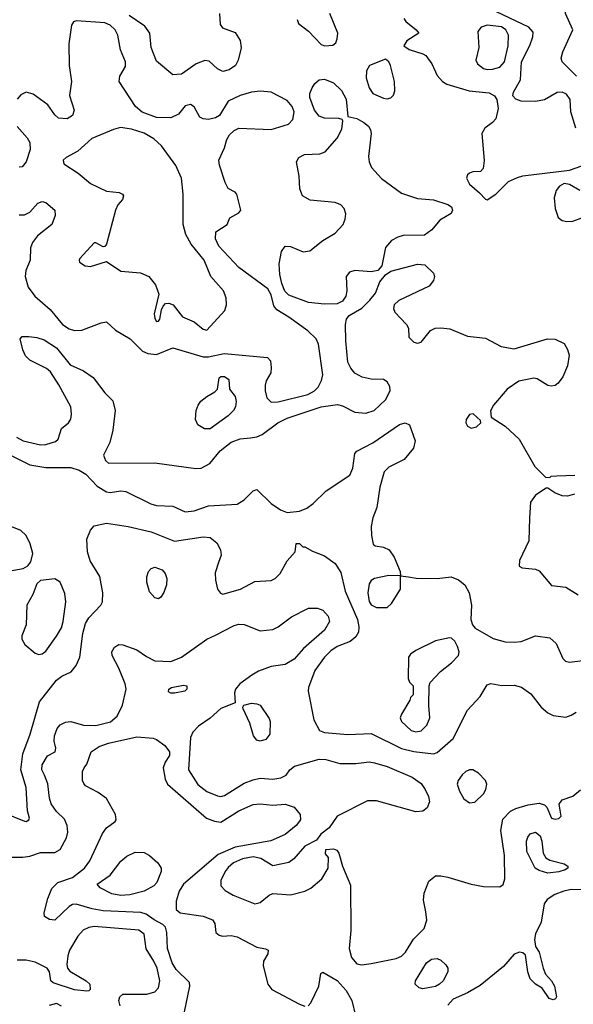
# Model space of a CAD drawing. Extents: x 1173029 to 1307123, y 522559 to 678521.
# Tile 464 of 623: x 1214589 to 1217687, y 638023 to 643531. Entities that reach past the tile are written whole.
import ezdxf

# ---------------------------------------------------------------- set-up
doc = ezdxf.new("R2010")
doc.units = 0

msp = doc.modelspace()

# ---------------------------------------------------------------- linework, layer by layer
at = {"layer": '0CON10XD'}
for points in [[(1217704.6, 643215), (1217623.8, 643295), (1217619.6, 643315), (1217628.3, 643351.7), (1217684, 643475), (1217643.3, 643565), (1217643.4, 643623.4), (1217658.9, 643665), (1217705, 643699.1)], [(1217700.8, 642925), (1217673.2, 643015), (1217668.5, 643085), (1217649.4, 643115), (1217625, 643126.5), (1217595.7, 643124.3), (1217525, 643082), (1217475, 643073.1), (1217395, 643075.7), (1217365, 643086), (1217348.8, 643105), (1217352, 643125), (1217391.4, 643195), (1217396.9, 643295), (1217443.4, 643386.6), (1217460.4, 643435), (1217462.1, 643462.1), (1217438.7, 643488.7), (1217257.8, 643575)], [(1215995, 641391.2), (1216035, 641393.7), (1216201.9, 641435), (1216238.2, 641455), (1216258.2, 641475), (1216277.1, 641512.9), (1216284.6, 641545), (1216260.5, 641715), (1216246.9, 641745), (1216200.4, 641790.4), (1216095, 641867.3), (1216027.5, 641907.5), (1216010.8, 641930.8), (1215995, 641991.2), (1215976.7, 642025), (1215815, 642144.5), (1215703.8, 642265), (1215684.2, 642305.8), (1215686.2, 642343.8), (1215750, 642385), (1215765, 642422.5), (1215815, 642450), (1215826.2, 642465), (1215803.8, 642555), (1215795, 642566.7), (1215755, 642587.5), (1215739.3, 642620.7), (1215706.6, 642716.6), (1215703.3, 642745), (1215735.6, 642815), (1215748.3, 642861.7), (1215763.6, 642886.4), (1215788.3, 642911.7), (1215815.7, 642924.3), (1215995, 642916.9), (1216092.9, 642947.1), (1216116.4, 642973.6), (1216125.3, 643015), (1216113.1, 643045), (1216085, 643079.2), (1215995, 643126.4), (1215935, 643130.9), (1215886.7, 643125), (1215823, 643107), (1215754.5, 643075.5), (1215706.2, 642995), (1215685, 642981.9), (1215645, 642973.6), (1215615, 642976.5), (1215596.2, 642986.2), (1215565, 643043.8), (1215545, 643057.5), (1215515, 643048.6), (1215476.8, 643003.2), (1215435, 642982.1), (1215355, 642983.4), (1215273.4, 643013.4), (1215236.9, 643045), (1215146, 643185), (1215149.2, 643215), (1215180.6, 643269.4), (1215181.5, 643295), (1215152, 643362), (1215138.5, 643445), (1215122.9, 643475), (1215095, 643501.1), (1215065, 643514), (1214905.8, 643524.2), (1214890.5, 643519.5), (1214879.2, 643500.8), (1214863.4, 643396.6), (1214865.3, 643275.3), (1214878.6, 643185), (1214867.3, 643107.3), (1214893.8, 643025), (1214884.1, 642995.9), (1214855, 642976.7), (1214805, 642980), (1214785, 642998.8), (1214745.4, 643055.4), (1214664, 643114), (1214625, 643125.5), (1214595, 643110.5), (1214574.3, 643085.7)], [(1215707.5, 643565), (1215710.8, 643505), (1215723.8, 643485), (1215795, 643460), (1215822.5, 643415), (1215827.2, 643372.8), (1215810.5, 643305), (1215795.6, 643275), (1215760.2, 643249.8), (1215725, 643241.2), (1215695.8, 643255.8), (1215648.1, 643298.1), (1215625, 643303.6), (1215575.4, 643284.6), (1215495, 643227.1), (1215445, 643222.9), (1215355, 643299.2), (1215323.8, 643375), (1215317.1, 643455), (1215289.6, 643495), (1215200.9, 643555)], [(1216141.5, 643531.5), (1216149.7, 643509.7), (1216205, 643466.9), (1216275, 643391.9), (1216295.6, 643384.4), (1216341.7, 643388.3), (1216358.3, 643401.7), (1216366.1, 643423.9), (1216369.2, 643455), (1216324.5, 643565)], [(1216738.3, 643538.3), (1216750.2, 643520.2), (1216806.7, 643475), (1216822.5, 643455), (1216755, 643413.3), (1216737.5, 643385), (1216767.5, 643365), (1216845, 643340.8), (1216860.6, 643330.6), (1216894.5, 643284.5), (1216925, 643218.8), (1216955.5, 643185.5), (1216979.8, 643169.8), (1217103.7, 643133.7), (1217215, 643121.5), (1217245.3, 643105.3), (1217258.9, 643085), (1217266.1, 643035), (1217253.5, 642976.5), (1217234.7, 642955.3), (1217192.5, 642925), (1217175.6, 642894.4), (1217187.3, 642742.7), (1217181.7, 642698.3), (1217168, 642682), (1217125, 642680.5), (1217105, 642672.2), (1217095, 642664), (1217088.9, 642645), (1217105, 642610.8), (1217162.7, 642562.7), (1217195, 642526.7), (1217205, 642523.3)], [(1217205, 643252.2), (1217235, 643254.1), (1217276.5, 643265), (1217302.3, 643295), (1217322.7, 643385), (1217323.7, 643445), (1217308.6, 643475), (1217285, 643491.6), (1217205, 643501.1), (1217171.3, 643488.7), (1217152.3, 643465), (1217158.9, 643375), (1217142.1, 643305), (1217151.5, 643285), (1217185, 643258.7), (1217205, 643252.2)], [(1216645, 643088.5), (1216665, 643094.4), (1216680.6, 643109.4), (1216687.5, 643132.5), (1216685.4, 643185), (1216664.6, 643274.6), (1216655, 643296.2), (1216635, 643310), (1216545.6, 643274.4), (1216529.4, 643245), (1216527.5, 643205), (1216545, 643150), (1216565, 643118.1), (1216625, 643091.8), (1216645, 643088.5)], [(1216295, 641939.6), (1216205, 641948.8), (1216095, 641990), (1216072.9, 642012.9), (1216056.3, 642055), (1216043.9, 642106.1), (1216040, 642165), (1216054.4, 642235), (1216075, 642264.2), (1216105, 642263.1), (1216175, 642233.1), (1216212.8, 642237.2), (1216285, 642295.7), (1216355, 642337.1), (1216398.6, 642385), (1216410, 642415), (1216412.9, 642445), (1216404.2, 642475), (1216385.4, 642495.4), (1216355, 642507.8), (1216215, 642521.2), (1216171.9, 642545), (1216156.4, 642585), (1216152.7, 642655), (1216138.1, 642735), (1216150, 642760), (1216182.6, 642777.4), (1216268.8, 642781.2), (1216297.3, 642792.7), (1216365, 642868), (1216390.6, 642919.4), (1216397.5, 642965), (1216393, 642973), (1216375, 642978.8), (1216295, 642979.6), (1216265, 642991.5), (1216238.9, 643025), (1216212.1, 643095), (1216212.6, 643117.4), (1216225, 643150), (1216240.6, 643175), (1216265, 643194.4), (1216295, 643198.1), (1216345, 643176.9), (1216388.6, 643135), (1216415, 643086.7), (1216425, 642990), (1216475, 642977.5), (1216515, 642955.7), (1216540, 642935), (1216552, 642915), (1216556, 642895), (1216540.8, 642765), (1216544, 642735), (1216558, 642705), (1216612.8, 642642.8), (1216725, 642561.5), (1216815, 642531.5), (1216905, 642524.2), (1216985, 642497.5), (1217005, 642483.8), (1217011.4, 642465), (1217002.6, 642447.4), (1216940.5, 642409.5), (1216895.4, 642354.6), (1216853.6, 642326.4), (1216735, 642323.4), (1216704.8, 642315.2), (1216670, 642295), (1216635, 642256), (1216615.8, 642154.2), (1216592.9, 642127.1), (1216555, 642120.5), (1216465, 642127.8), (1216435, 642119.2), (1216415.7, 642095), (1216418.9, 642015), (1216414.3, 641985), (1216395, 641956), (1216365, 641941.4), (1216295, 641939.6)], [(1214573.7, 642933.7), (1214629.9, 642869.9), (1214645, 642843.8), (1214646.6, 642805), (1214624.5, 642735.5), (1214602.3, 642707.7), (1214585, 642706)], [(1215635, 641794.2), (1215737.5, 641905), (1215745.7, 641935), (1215744.4, 641975), (1215729.5, 642015), (1215658.2, 642095), (1215620.4, 642185), (1215548.2, 642275), (1215518.7, 642328.7), (1215503.5, 642385), (1215504.2, 642555), (1215494.7, 642645), (1215462.9, 642715), (1215382.5, 642825), (1215339.5, 642865), (1215285, 642896.3), (1215215, 642918.6), (1215152.8, 642927.2), (1215112.7, 642917.3), (1214992.9, 642867.1), (1214913.7, 642796.3), (1214849.2, 642760.8), (1214831.4, 642745), (1214835.7, 642725), (1214915, 642673.3), (1214985.4, 642615.4), (1215075, 642572.5), (1215145, 642564), (1215163.3, 642555), (1215168.8, 642545), (1215163.8, 642525), (1215138, 642495), (1215124, 642465), (1215074.1, 642275.9), (1215065, 642262.5), (1215055, 642260), (1215015, 642282.5), (1215005, 642282.5), (1214925.8, 642195), (1214920.8, 642185), (1214924, 642175), (1214954.6, 642154.6), (1214985, 642150.5), (1215075, 642177.5), (1215155, 642124.2), (1215265, 642114.7), (1215310.6, 642095), (1215348.5, 642048.5), (1215368, 641995), (1215342, 641885), (1215345, 641860), (1215355, 641843.3), (1215366.1, 641843.9), (1215373.3, 641855), (1215381.7, 641908.3), (1215390.8, 641929.2), (1215405, 641943.3), (1215424.1, 641945.9), (1215447.5, 641935), (1215499.3, 641869.3), (1215565, 641840.5), (1215615, 641800), (1215635, 641794.2)], [(1217205, 642523.3), (1217252.5, 642555), (1217325, 642626.7), (1217375, 642648), (1217405, 642656.9), (1217665, 642689.6), (1217765.9, 642724.1)], [(1217722.9, 642575), (1217665, 642609.5), (1217635, 642614.4), (1217609.6, 642600.4), (1217590, 642575), (1217580.5, 642535), (1217584.5, 642474.5), (1217601.2, 642425), (1217625, 642408), (1217651.2, 642401.2), (1217683.9, 642403.9), (1217735, 642422)], [(1214585, 642439.2), (1214615, 642439.4), (1214645, 642454.2), (1214690, 642505), (1214715, 642514.4), (1214735, 642508.1), (1214785.8, 642465), (1214787.5, 642435), (1214769.2, 642385), (1214687.3, 642322.7), (1214659.4, 642285), (1214649.4, 642255), (1214646.9, 642185), (1214622.8, 642127.2), (1214619.6, 642095), (1214635.5, 642035), (1214673.3, 641985), (1214759.3, 641909.3), (1214828.1, 641825), (1214865, 641800.9), (1214895, 641791.9), (1214935.9, 641794.1), (1215045, 641835.6), (1215075, 641840), (1215123.9, 641793.9), (1215207.1, 641745), (1215275, 641677.5), (1215305, 641663.3), (1215355, 641658.9), (1215445, 641695.5), (1215615, 641645.3), (1215645, 641645.3), (1215733.6, 641663.6), (1215975, 641641.4), (1215992.8, 641622.8), (1215996.7, 641585), (1215993.3, 641555), (1215968.7, 641511.3), (1215963, 641487), (1215961.7, 641455), (1215972.3, 641415), (1215995, 641391.2)], [(1214571.2, 641195), (1214608.8, 641175), (1214705, 641152.4), (1214735.3, 641154.7), (1214788.5, 641171.5), (1214804.3, 641185), (1214822, 641245), (1214861.2, 641275), (1214874.3, 641295.7), (1214879.4, 641325), (1214874.5, 641365), (1214808.3, 641488.3), (1214760.3, 641560.3), (1214739.4, 641579.4), (1214645, 641625.7), (1214620.6, 641650.6), (1214605.6, 641685), (1214592, 641745), (1214602, 641758), (1214639.1, 641759.1), (1214685, 641753.5), (1214725, 641740.9), (1214795, 641695.8), (1214870.9, 641600.9), (1214945, 641566.7), (1215000.1, 641530.1), (1215065, 641444.5), (1215108.9, 641398.9), (1215122.9, 641345), (1215109.1, 641235), (1215093.5, 641166.5), (1215058.2, 641095), (1215068.2, 641065), (1215085, 641050), (1215345, 641051.8), (1215575, 641021.1), (1215605, 641023.1), (1215652.4, 641047.6), (1215710.2, 641119.8), (1215771.5, 641168.5), (1215822.8, 641187.2), (1215881.1, 641191.1), (1215915, 641197.3), (1215945, 641211.2), (1216033.3, 641275), (1216085, 641301.6), (1216275, 641365.3), (1216367.6, 641377.6), (1216395, 641371.5), (1216464.6, 641334.6), (1216525, 641329.2), (1216571.9, 641345), (1216635, 641404.4), (1216661.5, 641455), (1216659.2, 641479.2), (1216645.4, 641505.4), (1216625, 641518.6), (1216555, 641520.5), (1216505, 641530.6), (1216465, 641554.3), (1216441.7, 641581.7), (1216425.3, 641615), (1216414, 641735), (1216411.1, 641825), (1216417.5, 641855), (1216433.2, 641876.8), (1216503, 641917), (1216548.3, 641961.7), (1216579.4, 642000.6), (1216603.8, 642065), (1216636.1, 642103.9), (1216665.6, 642124.4), (1216815, 642163.3), (1216855, 642159.2), (1216905, 642113.3), (1216910, 642095), (1216905, 642072.5), (1216880.3, 642039.7), (1216709.7, 641960.3), (1216684.3, 641935), (1216681.4, 641915), (1216687.1, 641895), (1216753.8, 641825), (1216763.8, 641805), (1216766.7, 641755), (1216795, 641726.2), (1216815, 641722), (1216835, 641726.2), (1216887, 641793), (1216914.3, 641805.7), (1216945, 641807.5), (1216995, 641801.1), (1217095, 641761.2), (1217195, 641750), (1217282.6, 641702.6), (1217355, 641690), (1217542.5, 641745), (1217585, 641744.3), (1217635, 641718.8), (1217655, 641686.2), (1217662.9, 641655), (1217653.6, 641595), (1217627.5, 641532.5), (1217602.7, 641497.3), (1217585, 641484.4), (1217565, 641480), (1217545, 641485.4), (1217485, 641521.8), (1217465, 641525.4), (1217381.1, 641508.9), (1217316.9, 641465), (1217240.8, 641375), (1217223.8, 641343.8), (1217227, 641307), (1217305, 641257.1), (1217383.5, 641185), (1217471.3, 641031.3), (1217531.7, 640971.7), (1217555, 640970), (1217563, 640977), (1217595, 640980), (1217695, 640982.5)], [(1215621.9, 641241.9), (1215585.4, 641265.4), (1215572.7, 641295), (1215575.4, 641345), (1215586.8, 641375), (1215603.1, 641396.9), (1215635, 641422.7), (1215681.5, 641448.5), (1215695.6, 641464.4), (1215705, 641526.7), (1215715, 641535.6), (1215735, 641535.7), (1215758.3, 641518.3), (1215763.3, 641465), (1215793.9, 641423.9), (1215799.2, 641395), (1215795.6, 641365), (1215785.3, 641344.7), (1215755, 641315.6), (1215655, 641242.5), (1215621.9, 641241.9)], [(1217115, 641246.2), (1217145, 641253.3), (1217170, 641275), (1217168.3, 641288.3), (1217125.9, 641325.9), (1217105, 641322.5), (1217086.4, 641293.6), (1217086.2, 641275), (1217095, 641257.5), (1217115, 641246.2)], [(1214529, 641099), (1214645, 641040), (1214735, 641026.7), (1214875, 641025.4), (1214921.3, 641011.3), (1214959.1, 640989.1), (1215022.1, 640922.1), (1215075, 640889.1), (1215095, 640886.4), (1215155, 640895.5), (1215181.7, 640891.7), (1215322.6, 640822.6), (1215355, 640813.3), (1215445, 640808.9), (1215515, 640777.3), (1215565, 640782.9), (1215645, 640811.2), (1215805, 640820), (1215845.3, 640844.7), (1215895, 640895.8), (1215915, 640902.5), (1215995, 640824.4), (1216048.8, 640788.8), (1216085, 640773.8), (1216155, 640780.9), (1216195, 640798.5), (1216230.6, 640825), (1216304.4, 640895), (1216436.7, 640983.3), (1216452.3, 641022.3), (1216463.8, 641105), (1216475, 641116.7), (1216565, 641164), (1216715, 641265.8), (1216745, 641275.8), (1216770, 641265), (1216801.2, 641175), (1216793.3, 641135), (1216739.4, 641070.6), (1216655, 641028), (1216628.7, 641001.3), (1216603.8, 640915), (1216587.6, 640802.4), (1216564.2, 640745), (1216556.2, 640695), (1216556.7, 640645), (1216567, 640597), (1216577.5, 640587.5), (1216625, 640580), (1216656, 640565), (1216684.2, 640525), (1216717.5, 640445), (1216720, 640420), (1216763.9, 640413.9), (1216807.3, 640407.3), (1216925.4, 640404.6), (1217004.1, 640414.1), (1217045, 640398), (1217080.3, 640370.3), (1217104.2, 640325), (1217117.8, 640255), (1217114, 640175), (1217122, 640145), (1217137.6, 640127.6), (1217238.7, 640068.7), (1217305, 640051.6), (1217355, 640048.2), (1217395, 640052.9), (1217475, 640084.3), (1217555, 640073.1), (1217590.7, 640040.7), (1217627.4, 639957.4), (1217642.9, 639942.9), (1217665, 639936.2), (1217995, 639977.3)], [(1217693, 640877), (1217655, 640865.8), (1217625, 640868), (1217584.1, 640884.1), (1217545, 640910), (1217535, 640910), (1217475, 640871.2), (1217447.5, 640832.5), (1217441.8, 640745), (1217438.7, 640615), (1217386, 640505), (1217383.8, 640473.8), (1217400, 640465), (1217475, 640456.7), (1217495, 640448.1), (1217565, 640366), (1217645, 640355.8), (1217713.1, 640313.1)], [(1214505, 639092.3), (1214615, 639048), (1214625, 639046.2), (1214640, 639055), (1214643.8, 639065), (1214633.1, 639105), (1214624, 639235), (1214594.8, 639335), (1214606.9, 639425), (1214646.7, 639535), (1214698.6, 639715), (1214795, 639836.2), (1214825, 639859.1), (1214877, 639883), (1214905, 639918.6), (1214925.9, 639965), (1214942.2, 640097.8), (1214956.6, 640153.4), (1214974.7, 640185.3), (1215041.9, 640255), (1215051.9, 640275), (1215053.1, 640325), (1215036.3, 640416.3), (1214983, 640503), (1214967.5, 640555), (1214964.7, 640625.3), (1214984.1, 640675.9), (1215005, 640699.4), (1215075, 640715.4), (1215195, 640696.5), (1215325, 640665.3), (1215455, 640612.9), (1215615, 640637.3), (1215654.5, 640634.5), (1215692.5, 640605), (1215712.2, 640565), (1215715.4, 640535), (1215700.8, 640495), (1215682.8, 640437.2), (1215684, 640395), (1215695.5, 640345), (1215712.2, 640322.2), (1215725, 640316.7), (1215825, 640344.6), (1215905, 640388.9), (1215995, 640394.4), (1216018.8, 640405), (1216046.8, 640433.2), (1216085, 640503.8), (1216130, 640555), (1216135, 640600), (1216155, 640600), (1216172.5, 640582.5), (1216185, 640582.5), (1216227, 640557), (1216295, 640532.2), (1216355, 640488.1), (1216385, 640438), (1216410, 640335), (1216479.3, 640175), (1216487.3, 640135), (1216484.4, 640105.6), (1216470.6, 640079.4), (1216438.2, 640051.8), (1216365, 640024.1), (1216329, 640001), (1216293.8, 639965), (1216240.3, 639889.7), (1216204.2, 639795), (1216202.5, 639775), (1216235.5, 639615), (1216266, 639555), (1216295, 639543.5), (1216425, 639533.1), (1216555, 639537.9), (1216725, 639453.2), (1216795, 639436.8), (1216905, 639424.4), (1216925, 639431.4), (1217015, 639510), (1217095, 639669.2), (1217165.5, 639744.5), (1217205, 639810), (1217225, 639816.7), (1217287, 639807), (1217355, 639808.2), (1217396.5, 639796.5)], [(1214515, 640444.6), (1214608.3, 640461.7), (1214634.5, 640475.5), (1214651.7, 640498.3), (1214661.8, 640545), (1214648, 640598), (1214624.7, 640644.7), (1214594.1, 640674.1), (1214525, 640702)], [(1215365, 640291.2), (1215345, 640296.2), (1215315, 640331.2), (1215300, 640385), (1215300, 640415), (1215308.8, 640445), (1215325, 640461.2), (1215345, 640469.2), (1215385, 640454.2), (1215403.4, 640433.4), (1215412.9, 640405), (1215410.3, 640369.7), (1215395, 640327.5), (1215378.8, 640301.2), (1215365, 640291.2)], [(1214695, 639980), (1214715, 639982.9), (1214735, 639999.2), (1214795, 640082.9), (1214821.8, 640128.2), (1214832.6, 640165), (1214846, 640274), (1214841.9, 640321.9), (1214815, 640384.2), (1214785, 640402.9), (1214705.9, 640394.1), (1214684.3, 640375.7), (1214661.9, 640315), (1214628.6, 640255), (1214625.6, 640145), (1214600, 640085), (1214600, 640065), (1214616.7, 640035), (1214675, 639988), (1214695, 639980)], [(1216585, 640242.3), (1216645, 640242.9), (1216670, 640265), (1216719.2, 640345), (1216720, 640420), (1216655, 640422), (1216575, 640405.8), (1216555, 640394.2), (1216544, 640376), (1216536.8, 640325), (1216545, 640276.7), (1216555, 640257.1), (1216585, 640242.3)], [(1214525, 638846.9), (1214606.8, 638846.8), (1214645, 638852.5), (1214705, 638872.7), (1214785, 638871.5), (1214815, 638889.5), (1214851.3, 638955), (1214857.5, 638985), (1214853.9, 639023.9), (1214839.2, 639059.2), (1214795, 639100.9), (1214765.2, 639145.2), (1214755.3, 639175.3), (1214746.9, 639256.9), (1214727.3, 639305), (1214713.1, 639335), (1214715, 639363.3), (1214745, 639413.8), (1214786.2, 639435), (1214790, 639455), (1214782, 639495), (1214784.1, 639524.1), (1214798.6, 639565), (1214815, 639586), (1214845, 639602), (1214874.2, 639605.8), (1214945, 639584.6), (1215015, 639583.5), (1215096.1, 639603.9), (1215133.3, 639635), (1215164.5, 639695.5), (1215184.3, 639785), (1215179.2, 639815), (1215143.2, 639903.2), (1215106, 639975), (1215104, 639995), (1215118.3, 640021.7), (1215144.2, 640035.8), (1215165, 640034), (1215245, 640005.6), (1215298.3, 639968.3), (1215345, 639945.3), (1215435, 639941.1), (1215494.4, 639965.6), (1215635, 640065.5), (1215685, 640087.3), (1215788.3, 640141.7), (1215815, 640150), (1215845, 640147.8), (1215935, 640113.1), (1216005, 640119.1), (1216035, 640134.4), (1216110.1, 640189.9), (1216205, 640238.9), (1216255, 640238.1), (1216285, 640226.9), (1216315.6, 640195), (1216321.5, 640165), (1216294.1, 640115.9), (1216177.4, 640012.6), (1216125, 639952.9), (1216075, 639923.8), (1215995, 639912.9), (1215925, 639886.8), (1215888.5, 639865), (1215821.1, 639815), (1215796.9, 639785), (1215790.8, 639765), (1215795, 639710), (1215715, 639678.6), (1215655, 639623.5), (1215588.3, 639578.3), (1215557.1, 639545), (1215544.6, 639515), (1215533.8, 639335), (1215585, 639253.1), (1215635, 639213.3), (1215695, 639190), (1215715, 639186.2), (1215735, 639190.4), (1215845, 639260.5), (1215895, 639279.4), (1215935, 639287.1), (1216005, 639282.5), (1216049.7, 639290.3), (1216080, 639305), (1216101.2, 639335), (1216126.7, 639355), (1216265.4, 639394.6), (1216301.7, 639391.7), (1216380.7, 639370.7), (1216469.8, 639370.2), (1216545, 639379.5), (1216575, 639373.6), (1216645, 639352.7), (1216785, 639293.1), (1216835, 639258.6), (1216857.5, 639225), (1216876.5, 639185), (1216881.1, 639155), (1216868.3, 639121.7), (1216845, 639103.1), (1216805, 639099.5), (1216585, 639160.4), (1216535, 639160.4), (1216365, 639075.4), (1216320.5, 639009.5), (1216274.2, 638975), (1216248.8, 638941.2), (1216185, 638908.1), (1216122.6, 638837.4), (1216093.9, 638816.1), (1216005, 638798.2), (1215938.9, 638838.9), (1215895, 638847.5), (1215835, 638835.9), (1215785, 638813.5), (1215755, 638789.1), (1215738.4, 638765), (1215713.8, 638715), (1215713.6, 638685), (1215738.8, 638658.8), (1215783.6, 638633.6), (1215905.3, 638585.3), (1215935, 638591.8), (1215985, 638633.5), (1216005, 638642.5), (1216105, 638635.4), (1216184.4, 638655.6), (1216218.1, 638671.9), (1216280, 638725), (1216315.5, 638784.5), (1216316.7, 638845), (1216300, 638865), (1216301.7, 638888.3), (1216345, 638893.3), (1216362.5, 638885), (1216375, 638867.5), (1216394.4, 638795), (1216439.7, 638689.7), (1216440.9, 638435), (1216432.5, 638335), (1216445, 638284.3), (1216475, 638248.9), (1216503.6, 638243.6), (1216555, 638251.2), (1216695, 638279.2), (1216725, 638292.1), (1216747.5, 638315), (1216793.1, 638386.9), (1216852.3, 638447.7), (1216867.1, 638492.9), (1216861.1, 638541.1), (1216848.4, 638605), (1216852.7, 638645), (1216877.8, 638712.2), (1216915, 638741.2), (1216945, 638742.1), (1216985, 638733.7), (1217115, 638695.3), (1217185, 638682.7), (1217275, 638679.6), (1217295, 638692.9), (1217303.8, 638725), (1217302.4, 638855), (1217280.4, 638995), (1217291.9, 639058.1), (1217335, 639102.5), (1217365, 639117.9), (1217435, 639139.1), (1217495, 639148.1), (1217525, 639138), (1217538.8, 639125), (1217564.2, 639065), (1217585, 639058.6), (1217605, 639062), (1217618.8, 639075), (1217607, 639143), (1217624.1, 639165.9), (1217685, 639187.5), (1217727.7, 639222.3)], [(1216805, 639547.5), (1216835, 639553.6), (1216866.2, 639585), (1216884.5, 639625), (1216878.8, 639695), (1216880, 639805), (1216886.4, 639823.6), (1216944, 639885), (1217005, 639932.9), (1217044.3, 639975), (1217048.6, 639995), (1217039.2, 640025), (1217024.3, 640054.3), (1217005, 640071.2), (1216993.6, 640073.6), (1216915, 640056.7), (1216805, 640002.5), (1216775, 639980.8), (1216764.2, 639965), (1216762.5, 639845), (1216770, 639825), (1216790, 639805), (1216790, 639755), (1216775, 639740), (1216772.5, 639725), (1216724.5, 639645.5), (1216718.6, 639625), (1216725.8, 639605), (1216780, 639555), (1216805, 639547.5)], [(1215433.9, 639763.9), (1215421.7, 639771.7), (1215423.3, 639785), (1215437.5, 639795), (1215505, 639808), (1215523.6, 639803.6), (1215523.3, 639785), (1215512.5, 639775), (1215455, 639764), (1215433.9, 639763.9)], [(1217396.5, 639796.5), (1217449.9, 639759.9), (1217506.9, 639685), (1217545, 639652.7), (1217575, 639638), (1217645, 639630), (1217675, 639639.5), (1217702.4, 639657.6)], [(1215935, 639494.3), (1215915, 639501.4), (1215897.8, 639525), (1215875.6, 639595.6), (1215840, 639675), (1215837.5, 639685), (1215843.8, 639696.2), (1215885, 639706.9), (1215915, 639704.3), (1215935, 639695.6), (1215985, 639622.5), (1215990, 639605), (1215988, 639535), (1215965.8, 639504.2), (1215935, 639494.3)], [(1215511.3, 637981.3), (1215540, 638125), (1215538.6, 638145), (1215465, 638216.9), (1215441.3, 638255), (1215415.4, 638334.6), (1215412.3, 638425), (1215404.6, 638454.6), (1215389.8, 638469.8), (1215341.5, 638495), (1215297, 638527), (1215266.6, 638536.6), (1215055, 638546.5), (1214995, 638556.2), (1214905, 638582.9), (1214885, 638580.9), (1214865, 638569.6), (1214785, 638493.3), (1214755, 638497.5), (1214727.5, 638515), (1214726.2, 638535), (1214745.4, 638615), (1214768.7, 638671.3), (1214802.9, 638705), (1214885, 638732.2), (1214952.1, 638785), (1214981.5, 638825), (1215052.2, 638977.8), (1215075, 639010), (1215123.3, 639045), (1215128.8, 639055), (1215124, 639085), (1215074.4, 639174.4), (1215027.6, 639207.6), (1214956.7, 639245), (1214947.3, 639257.3), (1214940, 639275), (1214940, 639325), (1214950, 639345), (1214963.6, 639366.4), (1214988.2, 639435), (1215034.2, 639465), (1215085.7, 639484.3), (1215245, 639519.5), (1215335, 639511.4), (1215355, 639504.2), (1215401.1, 639471.1), (1215426.5, 639435), (1215426.4, 639415), (1215401.9, 639378.1), (1215391.6, 639345), (1215402.8, 639282.8), (1215415.3, 639255.3), (1215634.8, 639064.8), (1215678, 639048), (1215715, 639042.2), (1215815.2, 639104.8), (1215895, 639139.8), (1215935, 639144.7), (1216005, 639136.6), (1216075, 639143.4), (1216125, 639125.5), (1216159.1, 639085), (1216160.4, 639055), (1216135, 639023.1), (1216075, 638973.1), (1215993.4, 638936.6), (1215795, 638902.3), (1215699, 638861), (1215505.6, 638695), (1215481.1, 638655), (1215465, 638600), (1215463.6, 638553.6), (1215487.5, 638535), (1215615, 638515.6), (1215666.7, 638495), (1215680, 638475), (1215686.7, 638425), (1215705, 638410), (1215724.2, 638404.2), (1215772.7, 638407.3), (1215805, 638401.2), (1215915, 638342.2), (1215965, 638333.3), (1215980, 638325), (1215976.7, 638305), (1215952.5, 638265), (1215951.5, 638238.5), (1215977.7, 638135), (1215999.2, 638105), (1216155, 638023.1), (1216185, 638012.9)], [(1217105, 639150.4), (1217135, 639152.9), (1217185, 639200), (1217198.2, 639225), (1217202.5, 639255), (1217195, 639275.7), (1217156, 639316), (1217125, 639334.4), (1217105, 639334.4), (1217085, 639325.6), (1217065, 639306.9), (1217041.8, 639275), (1217037.1, 639255), (1217049.6, 639215), (1217075, 639171.5), (1217105, 639150.4)], [(1217545, 638756.9), (1217495, 638771.1), (1217472.9, 638785), (1217427.4, 638877.4), (1217425.5, 638935), (1217431.9, 638958.1), (1217445, 638976.7), (1217475, 638986.2), (1217500.9, 638965), (1217510.8, 638935), (1217518, 638868), (1217533, 638843), (1217555, 638830), (1217635, 638808.6), (1217656.2, 638795), (1217656.2, 638785), (1217641.2, 638775), (1217605, 638764.7), (1217545, 638756.9)], [(1215155, 638631.1), (1215105, 638640.4), (1215038, 638675), (1215022.5, 638695), (1215094.2, 638745.8), (1215155, 638823.5), (1215188.2, 638851.8), (1215235, 638874.1), (1215285, 638872.8), (1215315.7, 638855.7), (1215361.8, 638815), (1215380.9, 638785), (1215380, 638765), (1215356.2, 638705), (1215338.9, 638685), (1215285, 638656.5), (1215205, 638634.7), (1215155, 638631.1)], [(1217824, 638664), (1217675, 638664.7), (1217633.5, 638656.5), (1217583.4, 638636.6), (1217540.7, 638609.3), (1217524.5, 638585), (1217507.6, 638482.4), (1217475, 638416.7), (1217469.2, 638385), (1217476.1, 638346.1), (1217496.2, 638315), (1217518.1, 638225), (1217531.3, 638191.3), (1217565.6, 638155), (1217581.9, 638125), (1217592.5, 638065), (1217586.7, 638053.3), (1217575, 638047.5), (1217552.5, 638055), (1217513.3, 638113.3), (1217475, 638136), (1217446.2, 638165), (1217432.9, 638205), (1217418.6, 638298.6), (1217405, 638311.2), (1217385, 638314.2), (1217355, 638304.2), (1217296, 638235), (1217165, 638128.2), (1217095, 638087.3), (1217015, 638052.5), (1216985, 638018.6)], [(1215150.6, 638015), (1215143.1, 638045), (1215148.6, 638065), (1215165, 638078.9), (1215299.9, 638080.1), (1215345, 638093.3), (1215365.8, 638114.2), (1215372.9, 638155), (1215357.1, 638225), (1215339.8, 638265), (1215296.7, 638333.3), (1215286, 638415), (1215255, 638438.6), (1215005, 638457.4), (1214975, 638452.2), (1214942.9, 638437.1), (1214913.1, 638405), (1214868.2, 638325), (1214857.1, 638295), (1214851.9, 638245), (1214855.7, 638225), (1214868.3, 638208.3), (1214961.4, 638155), (1214980.8, 638135), (1214983.6, 638106.4), (1214975, 638097.5), (1214963.8, 638096.2), (1214895, 638103.3), (1214775, 638142.5), (1214762.5, 638155), (1214755.8, 638205), (1214742, 638225), (1214675, 638258), (1214625, 638270.7), (1214575, 638269.2)], [(1216845, 638110.4), (1216824.2, 638115), (1216802.5, 638135), (1216804.5, 638155), (1216865.7, 638255), (1216893.8, 638275), (1216925, 638279.1), (1216945, 638270.5), (1216974, 638244), (1216984.4, 638225), (1216985.4, 638204.6), (1216957.8, 638155), (1216938.9, 638135), (1216915, 638121.8), (1216875, 638114.6), (1216845, 638110.4)], [(1216202.5, 638015), (1216218.3, 638031.7), (1216262.2, 638125), (1216273.8, 638195), (1216285, 638202.5), (1216365, 638156.9), (1216415, 638100), (1216446.7, 638045), (1216468.8, 637958.8)], [(1214823.2, 638013.2), (1214795, 638028), (1214753.1, 638016.9)]]:
    msp.add_lwpolyline(points, dxfattribs=at)

doc.saveas('drawing.dxf')
